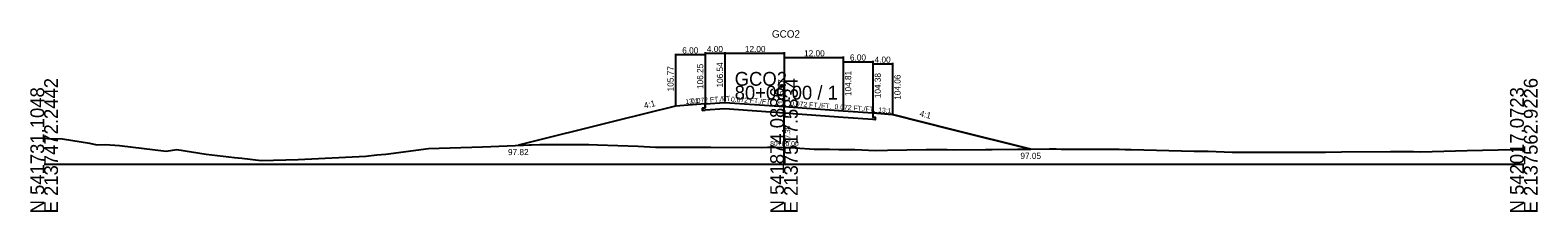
# Model space of a CAD drawing. Extents: x -14327 to 8886, y -10 to 39048.
# Drawn here: x 2997.2 to 3302.8, y 19990.3 to 20027.2 of the extents above; entities that cross this region are included whole.
import ezdxf

# ---------------------------------------------------------------- set-up
doc = ezdxf.new("R2010")
doc.units = 0
for name, color, linetype in [('Level 5', 7, 'Continuous'), ('Level 53', 7, 'Continuous'), ('Level 54', 7, 'Continuous'), ('Level 55', 7, 'Continuous'), ('Level 7', 7, 'Continuous'), ('RD_GPK_XS_Cell', 7, 'Continuous'), ('RD_XS_EwShp', 7, 'Continuous'), ('RD_XS_ExGround', 7, 'Continuous'), ('RD_XS_Pave', 7, 'Continuous'), ('RD_XS_TX_Baseline', 7, 'Continuous'), ('RD_XS_TX_Elev_EX', 7, 'Continuous'), ('RD_XS_TX_Elev_PR', 7, 'Continuous'), ('RD_XS_TX_Station', 7, 'Continuous')]:
    doc.layers.add(name, color=color, linetype=linetype)

msp = doc.modelspace()

# ---------------------------------------------------------------- linework, layer by layer
at = {"layer": 'Level 5'}
for p, q in [((3134, 20011.42), (3133.5, 20011.38)), ((3133.5, 20011.38), (3133.5, 20010.88)), ((3133.5, 20010.88), (3134, 20010.92)), ((3134, 20012.25), (3134, 20011.42)), ((3138, 20011.21), (3134, 20010.92)), ((3150, 20010.34), (3138, 20011.21)), ((3162, 20009.48), (3150, 20010.34)), ((3168, 20010.38), (3168, 20009.55)), ((3168, 20009.05), (3162, 20009.48)), ((3168, 20009.55), (3168.5, 20009.51)), ((3168.5, 20009.01), (3168, 20009.05)), ((3168.5, 20009.51), (3168.5, 20009.01))]:
    msp.add_line(p, q, dxfattribs=at)
at = {"layer": 'Level 54'}
for p, q in [((3128, 20022.4), (3128, 20011.97)), ((3134, 20022.2), (3128, 20022.2)), ((3134, 20022.69), (3134, 20012.45)), ((3134, 20022.49), (3138, 20022.49)), ((3134, 20022.4), (3134, 20012.45)), ((3138, 20022.69), (3138, 20012.74)), ((3138, 20022.49), (3150, 20022.49)), ((3150, 20022.69), (3150, 20011.87)), ((3150, 20021.82), (3150, 20011.87)), ((3150, 20021.62), (3162, 20021.62)), ((3162, 20021.82), (3162, 20011.01)), ((3162, 20020.96), (3162, 20011.01)), ((3162, 20020.76), (3168, 20020.76)), ((3168, 20020.96), (3168, 20010.58)), ((3168, 20020.53), (3168, 20010.58)), ((3168, 20020.33), (3172, 20020.33)), ((3172, 20020.53), (3172, 20010.26))]:
    msp.add_line(p, q, dxfattribs=at)
at = {"layer": 'Level 7'}
for p, q in [((3128, 20011.77), (3116, 20008.77)), ((3134, 20012.25), (3128, 20011.77)), ((3168, 20010.38), (3172, 20010.06)), ((3172, 20010.06), (3184, 20007.06)), ((3116, 20008.77), (3096.18, 20003.82)), ((3184, 20007.06), (3200.05, 20003.05))]:
    msp.add_line(p, q, dxfattribs=at)
at = {"layer": 'RD_GPK_XS_Cell'}
for p, q in [((3150, 20000), (3150, 20015.91)), ((3000, 20000), (3150, 20000)), ((3150, 20000), (3300, 20000))]:
    msp.add_line(p, q, dxfattribs=at)
at = {"layer": 'RD_XS_EwShp'}
msp.add_lwpolyline([(3124.44, 20003.43), (3125.05, 20003.42), (3125.97, 20003.41), (3135.18, 20003.42), (3145.37, 20003.4), (3146.63, 20003.43), (3148.34, 20003.41), (3150, 20003.38), (3151.35, 20003.36), (3152.26, 20003.31), (3156.12, 20003.05), (3156.9, 20003.04), (3159.21, 20003.03), (3161.14, 20002.97), (3164.35, 20002.94), (3168.52, 20002.75), (3170.96, 20002.84), (3178.83, 20002.97), (3181.84, 20003), (3182.61, 20003), (3183.05, 20003), (3184.38, 20002.93), (3200.05, 20003.05), (3184, 20007.06), (3172, 20010.06), (3168, 20010.38), (3168, 20009.55), (3168.5, 20009.51), (3168.5, 20009.01), (3168, 20009.05), (3162, 20009.48), (3150, 20010.34), (3138, 20011.21), (3134, 20010.92), (3133.5, 20010.88), (3133.5, 20011.38), (3134, 20011.42), (3134, 20012.25), (3128, 20011.77), (3116, 20008.77), (3096.18, 20003.82), (3100.47, 20003.99), (3110.42, 20003.98), (3112.22, 20003.92), (3120.41, 20003.62), (3123.97, 20003.43)], close=True, dxfattribs=at)
at = {"layer": 'RD_XS_ExGround'}
for p, q in [((3000, 20005.3), (3000.69, 20005.18)), ((3000.69, 20005.18), (3003.71, 20005.11)), ((3003.71, 20005.11), (3009.22, 20004.23)), ((3009.22, 20004.23), (3010.67, 20003.92)), ((3010.67, 20003.92), (3012.37, 20003.99)), ((3012.37, 20003.99), (3015.29, 20003.77)), ((3088.9, 20003.52), (3100.47, 20003.99)), ((3100.47, 20003.99), (3110.42, 20003.98)), ((3110.42, 20003.98), (3112.22, 20003.92)), ((3112.22, 20003.92), (3120.41, 20003.62)), ((3015.29, 20003.77), (3024.71, 20002.6)), ((3024.71, 20002.6), (3026.93, 20002.96)), ((3026.93, 20002.96), (3032.86, 20002.04)), ((3032.86, 20002.04), (3038.57, 20001.33)), ((3038.57, 20001.33), (3040.06, 20001.18)), ((3040.06, 20001.18), (3044.01, 20000.76)), ((3044.01, 20000.76), (3051.53, 20000.95)), ((3051.53, 20000.95), (3065.22, 20001.62)), ((3065.22, 20001.62), (3067.44, 20001.89)), ((3067.44, 20001.89), (3069.28, 20002.04)), ((3069.28, 20002.04), (3077.93, 20003.15)), ((3077.93, 20003.15), (3088.9, 20003.52)), ((3120.41, 20003.62), (3123.97, 20003.43)), ((3123.97, 20003.43), (3124.44, 20003.43)), ((3124.44, 20003.43), (3125.05, 20003.42)), ((3125.05, 20003.42), (3125.97, 20003.41)), ((3125.97, 20003.41), (3135.18, 20003.42)), ((3135.18, 20003.42), (3145.37, 20003.4)), ((3145.37, 20003.4), (3146.63, 20003.43)), ((3146.63, 20003.43), (3148.34, 20003.41)), ((3148.34, 20003.41), (3150, 20003.38)), ((3150, 20003.38), (3151.35, 20003.36)), ((3151.35, 20003.36), (3152.26, 20003.31)), ((3152.26, 20003.31), (3156.12, 20003.05)), ((3156.12, 20003.05), (3156.9, 20003.04)), ((3156.9, 20003.04), (3159.21, 20003.03)), ((3159.21, 20003.03), (3161.14, 20002.97)), ((3161.14, 20002.97), (3164.35, 20002.94)), ((3164.35, 20002.94), (3168.52, 20002.75)), ((3168.52, 20002.75), (3170.96, 20002.84)), ((3170.96, 20002.84), (3178.83, 20002.97)), ((3178.83, 20002.97), (3181.84, 20003)), ((3181.84, 20003), (3182.61, 20003)), ((3182.61, 20003), (3183.05, 20003)), ((3183.05, 20003), (3184.38, 20002.93)), ((3184.38, 20002.93), (3203.8, 20003.08)), ((3203.8, 20003.08), (3205.19, 20003.09)), ((3205.19, 20003.09), (3206.21, 20003.05)), ((3206.21, 20003.05), (3211.07, 20003.06)), ((3211.07, 20003.06), (3217.96, 20003.03)), ((3217.96, 20003.03), (3219.18, 20003)), ((3219.18, 20003), (3220.38, 20002.97)), ((3220.38, 20002.97), (3233.15, 20002.66)), ((3233.15, 20002.66), (3236.01, 20002.64)), ((3236.01, 20002.64), (3240.84, 20002.44)), ((3240.84, 20002.44), (3241.46, 20002.42)), ((3241.46, 20002.42), (3248.48, 20002.44)), ((3248.48, 20002.44), (3253.21, 20002.42)), ((3253.21, 20002.42), (3259.78, 20002.45)), ((3259.78, 20002.45), (3263.02, 20002.47)), ((3263.02, 20002.47), (3272.96, 20002.53)), ((3272.96, 20002.53), (3277.62, 20002.54)), ((3277.62, 20002.54), (3279.04, 20002.52)), ((3279.04, 20002.52), (3288.51, 20002.75)), ((3288.51, 20002.75), (3297.88, 20002.94)), ((3297.88, 20002.94), (3299.31, 20002.92)), ((3299.31, 20002.92), (3300, 20002.91))]:
    msp.add_line(p, q, dxfattribs=at)
at = {"layer": 'RD_XS_Pave'}
for p, q in [((3134, 20012.25), (3138, 20012.54)), ((3138, 20012.54), (3150, 20011.67)), ((3150, 20011.67), (3162, 20010.81)), ((3162, 20010.81), (3168, 20010.38))]:
    msp.add_line(p, q, dxfattribs=at)

# ---------------------------------------------------------------- texts
at = {"layer": 'Level 53'}
for s, rotation, p in [('105.77', 90, (3127.62, 20014.77)), ('106.25', 90, (3133.62, 20015.25)), ('106.54', 90, (3137.63, 20015.54)), ('104.81', 90, (3163.62, 20013.81)), ('104.38', 90, (3169.63, 20013.38)), ('104.06', 90, (3173.63, 20013.06)), ('4:1', 14.0362, (3121.76, 20011.24)), ('4:1', 345.9638, (3177.39, 20009.74))]:
    msp.add_text(s, height=1.25, rotation=rotation, dxfattribs=at).set_placement(p)
for s, p in [('97.82', (3094.04, 20001.82)), ('97.05', (3197.93, 20001.05))]:
    msp.add_text(s, height=1.25, dxfattribs=at).set_placement(p)
at = {"layer": 'Level 54'}
for s, p in [('6.00', (3129.37, 20022.45)), ('4.00', (3134.37, 20022.74)), ('12.00', (3142.07, 20022.74)), ('12.00', (3154.07, 20021.87)), ('6.00', (3163.37, 20021.01)), ('4.00', (3168.37, 20020.58))]:
    msp.add_text(s, height=1.25, dxfattribs=at).set_placement(p)
at = {"layer": 'Level 55'}
for s, rotation, p in [('13:1', 4.5739, (3130.03, 20012.18)), ('0.072 FT./FT.', 4.1182, (3131.18, 20012.3)), ('0.072 FT./FT.', 355.8818, (3139.22, 20012.7)), ('0.072 FT./FT.', 355.8818, (3151.22, 20011.84)), ('0.072 FT./FT.', 355.8818, (3160.22, 20011.19)), ('13:1', 355.4261, (3169.07, 20010.54))]:
    msp.add_text(s, height=1, rotation=rotation, dxfattribs=at).set_placement(p)
at = {"layer": 'RD_GPK_XS_Cell'}
for s, p in [('E 2137472.2442', (3002.8, 19990)), ('E 2137517.5834', (3152.8, 19990)), ('E 2137562.9226', (3302.8, 19990)), ('N 541731.1048', (3000, 19990)), ('N 541874.0886', (3150, 19990)), ('N 542017.0723', (3300, 19990))]:
    msp.add_text(s, height=2.8, rotation=90, dxfattribs=at).set_placement(p)
for s, p in [('80+00.00 / 1', (3140, 20013.11)), ('GCO2', (3140, 20015.91))]:
    msp.add_text(s, height=2.8, dxfattribs=at).set_placement(p)
at = {"layer": 'RD_XS_TX_Baseline'}
msp.add_text('GCO2', height=1.5, dxfattribs=at).set_placement((3147.55, 20025.67))
at = {"layer": 'RD_XS_TX_Elev_EX'}
msp.add_text('97.38', height=1, rotation=90, dxfattribs=at).set_placement((3151.25, 20004.38))
at = {"layer": 'RD_XS_TX_Elev_PR'}
msp.add_text(' 105.67', height=1.25, rotation=90, dxfattribs=at).set_placement((3150, 20011.67))
at = {"layer": 'RD_XS_TX_Station'}
msp.add_text('80+00.00', height=1, dxfattribs=at).set_placement((3147.19, 20003.67))

doc.saveas('drawing.dxf')
